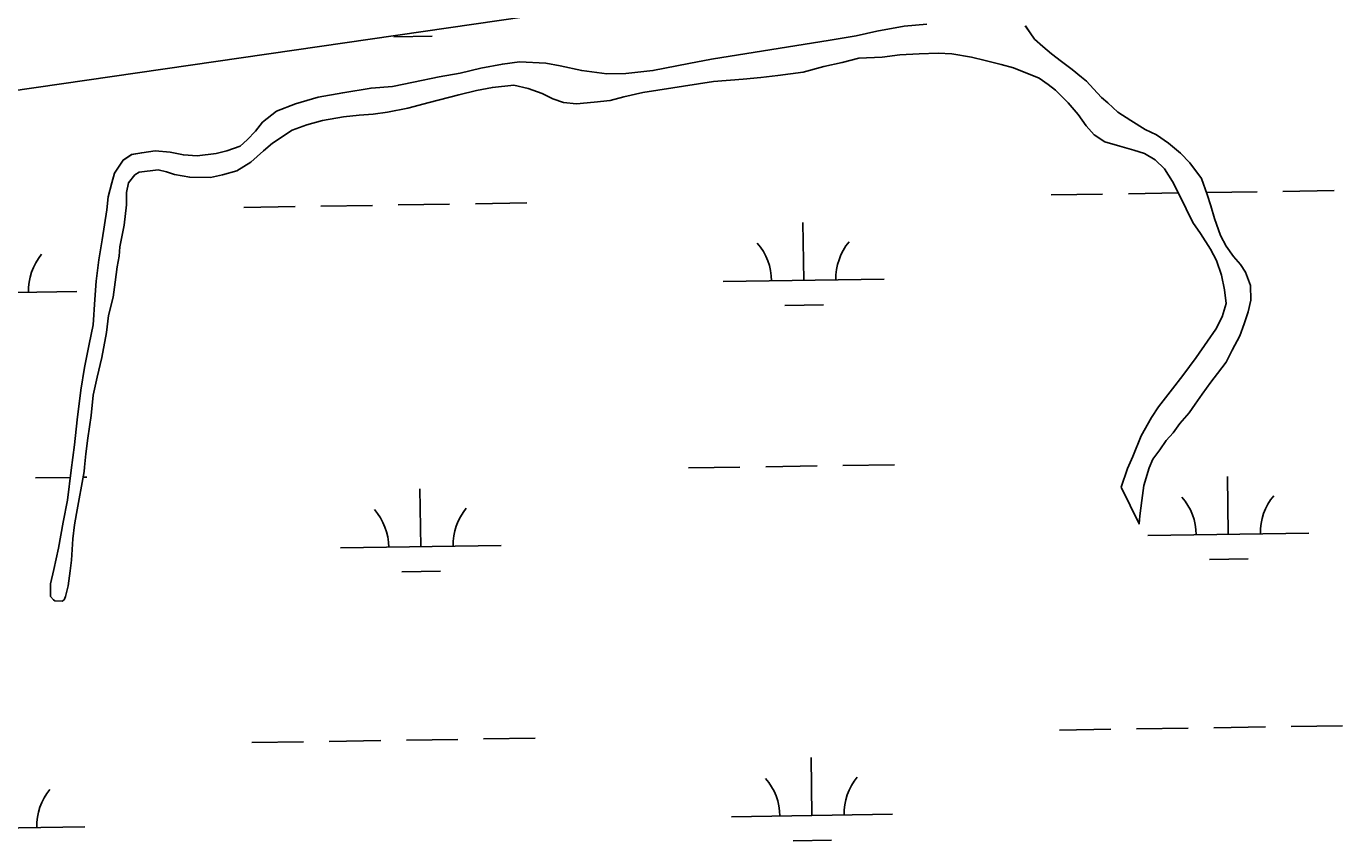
# Model space of a CAD drawing. Extents: x 3823584 to 3861785, y 301729 to 327625.
# Drawn here: x 3856624 to 3857442, y 324303 to 324809 of the extents above; entities that cross this region are included whole.
import ezdxf

# ---------------------------------------------------------------- set-up
doc = ezdxf.new("R2010")
doc.units = 0
for name, color, linetype in [('V-TOPO-SHOR', 7, 'Continuous'), ('V-UTIL-LINE', 7, 'Continuous'), ('V-WETL-SWMP', 7, 'Continuous')]:
    doc.layers.add(name, color=color, linetype=linetype)

msp = doc.modelspace()

# ---------------------------------------------------------------- linework, layer by layer
at = {"layer": 'V-TOPO-SHOR'}
for points in [[(3856664.12, 324567.35), (3856662.03, 324553.27), (3856660.76, 324543.49), (3856659.9, 324535.27), (3856659.88, 324532.53), (3856654.93, 324506.34), (3856653.69, 324499.3), (3856652.82, 324490.7), (3856651.92, 324477.39), (3856651.07, 324470.74), (3856649.8, 324461.36), (3856648.17, 324454.71), (3856647.37, 324452.76), (3856646.19, 324451.99), (3856641.49, 324452.04), (3856640.72, 324452.83), (3856638.78, 324454.8), (3856638.85, 324462.63), (3856640.9, 324471.62), (3856643.76, 324484.91), (3856646.66, 324500.94), (3856649.53, 324514.62), (3856651.66, 324533.39), (3856653.77, 324549.04), (3856655.48, 324564.69), (3856657.62, 324583.07), (3856660.1, 324597.15), (3856662.98, 324611.61), (3856665.44, 324623.73), (3856666.37, 324639.38), (3856667.27, 324650.73), (3856668.96, 324664.03), (3856671.04, 324676.54), (3856673.87, 324695.08), (3856674.81, 324703.14), (3856676.93, 324711.97), (3856678.55, 324717.82), (3856684.04, 324726.07), (3856689.31, 324729.55), (3856695.59, 324730.66), (3856703.83, 324731.76), (3856713.22, 324730.89), (3856721.43, 324729.24), (3856730.04, 324728.77), (3856741.8, 324730.23), (3856748.47, 324731.73), (3856756.72, 324734.78), (3856761.07, 324738.66), (3856766.21, 324744.09), (3856770.57, 324749.53), (3856779.25, 324756.5), (3856791.04, 324761.09), (3856805.18, 324765.26), (3856820.48, 324767.86), (3856838.13, 324770.82), (3856851.45, 324771.87), (3856864.4, 324774.49), (3856880.49, 324777.86), (3856893.43, 324780.09), (3856906.39, 324783.1), (3856919.73, 324785.71), (3856930.31, 324787.18), (3856946.75, 324786.24), (3856955.74, 324784.59), (3856969.03, 324781.72), (3856984.68, 324779.61), (3856996.43, 324779.89), (3857013.28, 324781.69), (3857035.65, 324786.18), (3857049.77, 324788.79), (3857123.51, 324800.62), (3857139.59, 324803.21), (3857152.54, 324806.22), (3857169.41, 324809.19), (3857183.52, 324810.62)], [(3857244.76, 324809.57), (3857247.85, 324805.23), (3857250.55, 324801.29), (3857255.6, 324796.55), (3857261.04, 324792.19), (3857267.26, 324787.43), (3857273.87, 324782.28), (3857279.7, 324777.52), (3857282.81, 324775.14), (3857287.07, 324770.4), (3857292.11, 324764.87), (3857295.99, 324761.7), (3857302.2, 324755.77), (3857310.38, 324750.6), (3857319.33, 324745.03), (3857326.35, 324741.83), (3857333.74, 324736.67), (3857341.12, 324730.34), (3857346.94, 324724.41), (3857354.29, 324714.55)], [(3857304.3, 324522.74), (3857308.33, 324534.45), (3857311.53, 324541.86), (3857316.75, 324554.73), (3857323.12, 324566.03), (3857327.49, 324572.64), (3857336.21, 324583.92), (3857342.55, 324592.08), (3857350.89, 324603.36), (3857358.03, 324613.48), (3857363.19, 324620.87), (3857367.18, 324628.66), (3857369.61, 324636.86), (3857368.51, 324645.49), (3857366.64, 324654.51), (3857363.6, 324663.55), (3857359.75, 324670.64), (3857353.57, 324680.48), (3857348.94, 324687.18), (3857344.71, 324695.84), (3857342.02, 324701.35), (3857336.26, 324712.76), (3857331.24, 324720.64), (3857325.42, 324726.18), (3857318.8, 324730.16), (3857312.16, 324732.18), (3857303.57, 324734.61), (3857294.2, 324737.44), (3857287.58, 324741.81), (3857282.54, 324747.34), (3857277.52, 324754.44), (3857271.32, 324761.54), (3857263.56, 324769.45), (3857258.9, 324773.02), (3857253.45, 324776.98), (3857237.46, 324783.4), (3857229.65, 324785.43), (3857219.88, 324787.88), (3857211.28, 324789.92), (3857199.16, 324791.99), (3857190.55, 324792.46), (3857178.8, 324792.18), (3857166.65, 324791.52), (3857155.67, 324790.05), (3857141.18, 324789.41), (3857130.97, 324786.76), (3857119.59, 324784.13), (3857106.63, 324780.73), (3857090.95, 324778.53), (3857080.37, 324777.45), (3857069.39, 324776.38), (3857050.97, 324774.99), (3857007.04, 324767.97), (3856995.27, 324765.34), (3856986.63, 324763.07), (3856976.83, 324761.99), (3856965.86, 324760.92), (3856957.64, 324761.78), (3856951.01, 324764.19), (3856944.38, 324767.39), (3856935.79, 324770.6), (3856926.81, 324772.64), (3856913.48, 324771.2), (3856903.67, 324769.34), (3856892.68, 324766.7), (3856874.23, 324761.79), (3856860.88, 324758.39), (3856848.32, 324755.77), (3856839.31, 324754.68), (3856830.69, 324753.97), (3856820.88, 324752.89), (3856807.94, 324750.67), (3856798.13, 324748.02), (3856789.09, 324744.58), (3856776.87, 324736.47), (3856771.34, 324731.83), (3856763.44, 324724.85), (3856754.78, 324719.45), (3856745.74, 324716.79), (3856738.29, 324715.3), (3856725.37, 324715.42), (3856715.98, 324717.08), (3856710.91, 324718.69), (3856705.83, 324719.91), (3856694.07, 324718.46), (3856691.31, 324716.92), (3856687.35, 324711.86), (3856686.12, 324706), (3856686.04, 324698.17), (3856684.75, 324685.65), (3856681.96, 324672.13), (3856681.51, 324666.26), (3856680.27, 324659.61), (3856679.01, 324650.23), (3856677.74, 324640.84), (3856674.9, 324629.51), (3856673.62, 324618.95), (3856670.73, 324603.31), (3856667.88, 324591.2), (3856665.42, 324579.86), (3856664.12, 324567.35)], [(3857354.29, 324714.55), (3857357.72, 324704.72), (3857360, 324697.65), (3857362.28, 324689.8), (3857366.09, 324679.19), (3857369.55, 324672.5), (3857374.19, 324666.19), (3857378.45, 324661.06), (3857381.54, 324656.33), (3857384.6, 324648.08), (3857384.9, 324639.07), (3857383.26, 324631.64), (3857380.84, 324624.22), (3857378.03, 324616.81), (3857373.25, 324607.85), (3857369.65, 324600.44), (3857364.1, 324593.45), (3857360.14, 324588), (3857354.58, 324580.61), (3857350.22, 324574.39), (3857346.64, 324568.94), (3857340.7, 324562.34), (3857336.73, 324556.5), (3857332.38, 324551.84), (3857328.41, 324546.01), (3857324.05, 324540.17), (3857321.65, 324534.71), (3857318.41, 324523.78), (3857317.14, 324514.39), (3857315.88, 324505.01), (3857315.44, 324499.92), (3857304.3, 324522.74)]]:
    msp.add_lwpolyline(points, dxfattribs=at)
at = {"layer": 'V-UTIL-LINE'}
msp.add_lwpolyline([(3852941.92, 325727.47), (3854368.83, 325074.06), (3855408.47, 324594.35), (3859407.65, 325173.29)], dxfattribs=at)
at = {"layer": 'V-WETL-SWMP'}
for p, q in [((3856852.18, 324802.75), (3856876.18, 324803.12)), ((3857139.59, 324803.21), (3857123.5, 324800.62)), ((3857152.54, 324806.22), (3857139.59, 324803.21)), ((3857169.41, 324809.19), (3857152.54, 324806.22)), ((3857247.85, 324805.23), (3857244.75, 324809.57)), ((3857250.55, 324801.29), (3857247.85, 324805.23)), ((3857123.5, 324800.62), (3857049.77, 324788.79)), ((3857255.6, 324796.55), (3857250.55, 324801.29)), ((3857261.04, 324792.19), (3857255.6, 324796.55)), ((3856919.73, 324785.71), (3856906.39, 324783.1)), ((3856930.31, 324787.18), (3856919.73, 324785.71)), ((3856946.75, 324786.24), (3856930.31, 324787.18)), ((3856955.74, 324784.59), (3856946.75, 324786.24)), ((3857035.65, 324786.18), (3857013.28, 324781.69)), ((3857049.77, 324788.79), (3857035.65, 324786.18)), ((3857119.59, 324784.13), (3857130.97, 324786.76)), ((3857130.97, 324786.76), (3857141.18, 324789.41)), ((3857141.18, 324789.41), (3857155.67, 324790.05)), ((3857155.67, 324790.05), (3857166.65, 324791.52)), ((3857166.65, 324791.52), (3857178.8, 324792.18)), ((3857178.8, 324792.18), (3857190.55, 324792.46)), ((3857190.55, 324792.46), (3857199.16, 324791.99)), ((3857199.16, 324791.99), (3857211.28, 324789.92)), ((3857211.28, 324789.92), (3857219.88, 324787.88)), ((3857219.88, 324787.88), (3857229.65, 324785.44)), ((3857267.26, 324787.43), (3857261.04, 324792.19)), ((3857273.87, 324782.28), (3857267.26, 324787.43)), ((3856880.49, 324777.86), (3856864.4, 324774.49)), ((3856893.43, 324780.09), (3856880.49, 324777.86)), ((3856906.39, 324783.1), (3856893.43, 324780.09)), ((3856969.03, 324781.72), (3856955.74, 324784.59)), ((3856984.68, 324779.61), (3856969.03, 324781.72)), ((3856996.43, 324779.89), (3856984.68, 324779.61)), ((3857013.28, 324781.69), (3856996.43, 324779.89)), ((3857080.37, 324777.45), (3857090.95, 324778.53)), ((3857090.95, 324778.53), (3857106.63, 324780.73)), ((3857106.63, 324780.73), (3857119.59, 324784.13)), ((3857229.65, 324785.44), (3857237.46, 324783.4)), ((3857237.46, 324783.4), (3857253.45, 324776.99)), ((3857279.7, 324777.52), (3857273.87, 324782.28)), ((3856838.13, 324770.82), (3856820.48, 324767.86)), ((3856851.45, 324771.87), (3856838.13, 324770.82)), ((3856864.4, 324774.49), (3856851.45, 324771.87)), ((3856903.67, 324769.34), (3856913.48, 324771.2)), ((3856913.48, 324771.2), (3856926.81, 324772.64)), ((3856926.81, 324772.64), (3856935.79, 324770.6)), ((3856935.79, 324770.6), (3856944.38, 324767.39)), ((3857007.04, 324767.97), (3857050.97, 324774.99)), ((3857050.97, 324774.99), (3857069.39, 324776.38)), ((3857069.39, 324776.38), (3857080.37, 324777.45)), ((3857253.45, 324776.99), (3857258.9, 324773.02)), ((3857258.9, 324773.02), (3857263.56, 324769.45)), ((3857263.56, 324769.45), (3857271.32, 324761.54)), ((3857282.81, 324775.14), (3857279.7, 324777.52)), ((3857287.07, 324770.4), (3857282.81, 324775.14)), ((3857292.11, 324764.87), (3857287.07, 324770.4)), ((3856805.18, 324765.26), (3856791.04, 324761.09)), ((3856820.48, 324767.86), (3856805.18, 324765.26)), ((3856860.88, 324758.39), (3856874.23, 324761.79)), ((3856874.23, 324761.79), (3856892.68, 324766.7)), ((3856892.68, 324766.7), (3856903.67, 324769.34)), ((3856944.38, 324767.39), (3856951.01, 324764.19)), ((3856951.01, 324764.19), (3856957.64, 324761.78)), ((3856957.64, 324761.78), (3856965.86, 324760.92)), ((3856965.86, 324760.92), (3856976.83, 324761.99)), ((3856976.83, 324761.99), (3856986.63, 324763.07)), ((3856986.63, 324763.07), (3856995.27, 324765.34)), ((3856995.27, 324765.34), (3857007.04, 324767.97)), ((3857271.32, 324761.54), (3857277.52, 324754.44)), ((3857295.99, 324761.7), (3857292.11, 324764.87)), ((3857302.2, 324755.77), (3857295.99, 324761.7)), ((3856779.25, 324756.5), (3856770.57, 324749.53)), ((3856791.04, 324761.09), (3856779.25, 324756.5)), ((3856820.88, 324752.89), (3856830.69, 324753.98)), ((3856830.69, 324753.98), (3856839.31, 324754.68)), ((3856839.31, 324754.68), (3856848.33, 324755.77)), ((3856848.33, 324755.77), (3856860.88, 324758.39)), ((3857277.52, 324754.44), (3857282.54, 324747.34)), ((3857310.38, 324750.6), (3857302.2, 324755.77)), ((3856770.57, 324749.53), (3856766.21, 324744.09)), ((3856789.08, 324744.58), (3856798.12, 324748.02)), ((3856798.12, 324748.02), (3856807.94, 324750.67)), ((3856807.94, 324750.67), (3856820.88, 324752.89)), ((3857282.54, 324747.34), (3857287.58, 324741.81)), ((3857319.33, 324745.03), (3857310.38, 324750.6)), ((3857326.35, 324741.83), (3857319.33, 324745.03)), ((3856761.07, 324738.66), (3856756.72, 324734.78)), ((3856766.21, 324744.09), (3856761.07, 324738.66)), ((3856776.87, 324736.47), (3856789.08, 324744.58)), ((3857287.58, 324741.81), (3857294.2, 324737.44)), ((3857294.2, 324737.44), (3857303.57, 324734.61)), ((3857333.74, 324736.67), (3857326.35, 324741.83)), ((3857341.12, 324730.34), (3857333.74, 324736.67)), ((3856689.32, 324729.55), (3856684.04, 324726.07)), ((3856695.59, 324730.66), (3856689.32, 324729.55)), ((3856703.83, 324731.76), (3856695.59, 324730.66)), ((3856713.22, 324730.89), (3856703.83, 324731.76)), ((3856721.43, 324729.24), (3856713.22, 324730.89)), ((3856730.04, 324728.77), (3856721.43, 324729.24)), ((3856741.8, 324730.23), (3856730.04, 324728.77)), ((3856748.47, 324731.73), (3856741.8, 324730.23)), ((3856756.72, 324734.78), (3856748.47, 324731.73)), ((3856763.44, 324724.85), (3856771.34, 324731.83)), ((3856771.34, 324731.83), (3856776.87, 324736.47)), ((3857303.57, 324734.61), (3857312.16, 324732.18)), ((3857312.16, 324732.18), (3857318.8, 324730.16)), ((3857318.8, 324730.16), (3857325.42, 324726.18)), ((3857346.94, 324724.41), (3857341.12, 324730.34)), ((3856684.04, 324726.07), (3856678.55, 324717.82)), ((3856754.78, 324719.45), (3856763.44, 324724.85)), ((3857325.42, 324726.18), (3857331.24, 324720.64)), ((3857331.24, 324720.64), (3857336.26, 324712.76)), ((3857354.29, 324714.55), (3857346.94, 324724.41)), ((3856678.55, 324717.82), (3856676.93, 324711.97)), ((3856687.35, 324711.87), (3856691.31, 324716.92)), ((3856691.31, 324716.92), (3856694.07, 324718.46)), ((3856694.07, 324718.46), (3856705.83, 324719.91)), ((3856705.83, 324719.91), (3856710.91, 324718.69)), ((3856710.91, 324718.69), (3856715.98, 324717.08)), ((3856715.98, 324717.08), (3856725.37, 324715.42)), ((3856725.37, 324715.42), (3856738.29, 324715.3)), ((3856738.29, 324715.3), (3856745.74, 324716.79)), ((3856745.74, 324716.79), (3856754.78, 324719.45)), ((3857336.26, 324712.76), (3857342.02, 324701.35)), ((3857357.72, 324704.72), (3857354.29, 324714.55)), ((3856676.93, 324711.97), (3856674.81, 324703.13)), ((3856686.04, 324698.17), (3856686.12, 324706)), ((3856686.12, 324706), (3856687.35, 324711.87)), ((3857260.81, 324704.4), (3857292.81, 324704.9)), ((3857308.8, 324705.14), (3857339.86, 324705.62)), ((3857357.31, 324705.89), (3857388.79, 324706.38)), ((3857360, 324697.65), (3857357.72, 324704.72)), ((3857404.79, 324706.62), (3857436.79, 324707.12)), ((3856674.81, 324703.13), (3856673.87, 324695.08)), ((3856684.75, 324685.65), (3856686.04, 324698.17)), ((3856758.96, 324696.66), (3856790.96, 324697.16)), ((3856806.96, 324697.4), (3856838.95, 324697.9)), ((3856854.95, 324698.14), (3856886.95, 324698.64)), ((3856902.94, 324698.88), (3856934.94, 324699.38)), ((3857342.02, 324701.35), (3857344.71, 324695.84)), ((3857344.71, 324695.84), (3857348.94, 324687.18)), ((3857362.28, 324689.8), (3857360, 324697.65)), ((3856673.87, 324695.08), (3856671.03, 324676.54)), ((3857366.09, 324679.19), (3857362.28, 324689.8)), ((3856681.96, 324672.13), (3856684.75, 324685.65)), ((3857107.02, 324651.28), (3857106.46, 324687.28)), ((3857348.94, 324687.18), (3857353.57, 324680.48)), ((3857353.57, 324680.48), (3857359.75, 324670.63)), ((3856671.03, 324676.54), (3856668.96, 324664.03)), ((3856681.51, 324666.26), (3856681.96, 324672.13)), ((3857369.55, 324672.5), (3857366.09, 324679.19)), ((3857374.19, 324666.19), (3857369.55, 324672.5)), ((3856668.96, 324664.03), (3856667.27, 324650.73)), ((3856680.27, 324659.61), (3856681.51, 324666.26)), ((3857359.75, 324670.63), (3857363.6, 324663.55)), ((3857363.6, 324663.55), (3857366.64, 324654.51)), ((3857378.45, 324661.06), (3857374.19, 324666.19)), ((3856679.01, 324650.23), (3856680.27, 324659.61)), ((3857381.54, 324656.33), (3857378.45, 324661.06)), ((3857384.6, 324648.08), (3857381.54, 324656.33)), ((3856667.27, 324650.73), (3856666.37, 324639.38)), ((3856677.75, 324640.84), (3856679.01, 324650.23)), ((3857057.02, 324650.51), (3857157.01, 324652.05)), ((3857366.64, 324654.51), (3857368.51, 324645.49)), ((3857384.9, 324639.07), (3857384.6, 324648.08)), ((3856555.18, 324642.77), (3856655.16, 324644.32)), ((3856666.37, 324639.38), (3856665.44, 324623.73)), ((3856674.9, 324629.51), (3856677.75, 324640.84)), ((3857368.51, 324645.49), (3857369.61, 324636.86)), ((3857383.26, 324631.64), (3857384.9, 324639.07)), ((3857095.26, 324635.67), (3857119.25, 324636.04)), ((3857369.61, 324636.86), (3857367.18, 324628.66)), ((3857380.84, 324624.22), (3857383.26, 324631.64)), ((3856665.44, 324623.73), (3856662.98, 324611.61)), ((3856673.62, 324618.95), (3856674.9, 324629.51)), ((3857367.18, 324628.66), (3857363.19, 324620.87)), ((3857378.03, 324616.81), (3857380.84, 324624.22)), ((3856670.73, 324603.31), (3856673.62, 324618.95)), ((3857363.19, 324620.87), (3857358.03, 324613.48)), ((3857373.25, 324607.85), (3857378.03, 324616.81)), ((3856662.98, 324611.61), (3856660.1, 324597.15)), ((3857358.03, 324613.48), (3857350.88, 324603.36)), ((3857369.65, 324600.44), (3857373.25, 324607.85)), ((3856667.88, 324591.2), (3856670.73, 324603.31)), ((3857350.88, 324603.36), (3857342.55, 324592.08)), ((3857364.1, 324593.45), (3857369.65, 324600.44)), ((3856660.1, 324597.15), (3856657.62, 324583.07)), ((3856665.42, 324579.87), (3856667.88, 324591.2)), ((3857342.55, 324592.08), (3857336.21, 324583.92)), ((3857360.14, 324588), (3857364.1, 324593.45)), ((3856657.62, 324583.07), (3856655.48, 324564.69)), ((3857336.21, 324583.92), (3857327.49, 324572.65)), ((3857354.58, 324580.61), (3857360.14, 324588)), ((3856664.12, 324567.35), (3856665.42, 324579.87)), ((3857346.64, 324568.94), (3857350.22, 324574.39)), ((3857350.22, 324574.39), (3857354.58, 324580.61)), ((3856662.03, 324553.27), (3856664.12, 324567.35)), ((3857323.12, 324566.03), (3857316.74, 324554.73)), ((3857327.49, 324572.65), (3857323.12, 324566.03)), ((3857340.7, 324562.34), (3857346.64, 324568.94)), ((3856655.48, 324564.69), (3856653.77, 324549.04)), ((3857336.73, 324556.5), (3857340.7, 324562.34)), ((3856653.77, 324549.04), (3856651.66, 324533.39)), ((3856660.77, 324543.49), (3856662.03, 324553.27)), ((3857316.74, 324554.73), (3857311.53, 324541.86)), ((3857328.41, 324546.01), (3857332.38, 324551.84)), ((3857332.38, 324551.84), (3857336.73, 324556.5)), ((3856659.9, 324535.27), (3856660.77, 324543.49)), ((3857311.53, 324541.86), (3857308.33, 324534.45)), ((3857324.05, 324540.17), (3857328.41, 324546.01)), ((3856651.66, 324533.39), (3856649.53, 324514.62)), ((3856654.93, 324506.34), (3856659.88, 324532.53)), ((3856659.88, 324532.53), (3856659.9, 324535.27)), ((3857035.4, 324534.73), (3857067.39, 324535.23)), ((3857083.39, 324535.47), (3857115.39, 324535.97)), ((3857131.39, 324536.21), (3857163.38, 324536.71)), ((3857308.33, 324534.45), (3857304.3, 324522.74)), ((3857318.41, 324523.78), (3857321.65, 324534.71)), ((3857321.65, 324534.71), (3857324.05, 324540.17)), ((3856629.54, 324528.47), (3856651.14, 324528.81)), ((3856659.2, 324528.93), (3856661.54, 324528.97)), ((3857370.92, 324493.47), (3857370.36, 324529.47)), ((3856869.07, 324485.73), (3856868.52, 324521.73)), ((3857304.3, 324522.74), (3857315.44, 324499.92)), ((3857317.14, 324514.39), (3857318.41, 324523.78)), ((3856649.53, 324514.62), (3856646.66, 324500.94)), ((3857315.88, 324505.01), (3857317.14, 324514.39)), ((3856646.66, 324500.94), (3856643.76, 324484.91)), ((3856653.69, 324499.3), (3856654.93, 324506.34)), ((3857315.44, 324499.92), (3857315.88, 324505.01)), ((3856652.82, 324490.7), (3856653.69, 324499.3)), ((3857320.92, 324492.7), (3857420.91, 324494.24)), ((3856643.76, 324484.91), (3856640.89, 324471.62)), ((3856651.91, 324477.39), (3856652.82, 324490.7)), ((3856819.08, 324484.96), (3856919.06, 324486.5)), ((3856651.07, 324470.74), (3856651.91, 324477.39)), ((3857359.16, 324477.86), (3857383.16, 324478.23)), ((3856640.89, 324471.62), (3856638.85, 324462.63)), ((3856649.8, 324461.35), (3856651.07, 324470.74)), ((3856857.31, 324470.12), (3856881.31, 324470.49)), ((3856638.85, 324462.63), (3856638.78, 324454.8)), ((3856648.17, 324454.71), (3856649.8, 324461.35)), ((3856638.78, 324454.8), (3856640.72, 324452.83)), ((3856640.72, 324452.83), (3856641.49, 324452.04)), ((3856641.49, 324452.04), (3856646.19, 324451.99)), ((3856646.19, 324451.99), (3856647.37, 324452.76)), ((3856647.37, 324452.76), (3856648.17, 324454.71)), ((3857265.94, 324371.77), (3857297.93, 324372.26)), ((3857313.93, 324372.51), (3857345.93, 324373)), ((3857361.93, 324373.25), (3857393.92, 324373.74)), ((3857409.92, 324373.99), (3857441.92, 324374.48)), ((3856764.09, 324364.03), (3856796.09, 324364.52)), ((3856812.08, 324364.77), (3856844.08, 324365.26)), ((3856860.08, 324365.51), (3856892.08, 324366)), ((3856908.07, 324366.25), (3856940.07, 324366.74)), ((3857112.15, 324318.65), (3857111.59, 324354.64)), ((3857062.15, 324317.88), (3857162.14, 324319.42)), ((3856560.3, 324310.14), (3856660.29, 324311.68)), ((3857100.39, 324303.03), (3857124.38, 324303.4))]:
    msp.add_line(p, q, dxfattribs=at)
for centre, start, end in [((3857051.77, 324650.91), 0.11154, 41.6552), ((3857162.25, 324652.61), 140.11153, 181.65519), ((3856660.4, 324644.87), 140.11153, 181.65519), ((3857315.68, 324493.09), 0.11154, 41.6552), ((3857426.15, 324494.8), 140.11153, 181.65519), ((3856813.83, 324485.36), 0.11154, 41.6552), ((3856924.3, 324487.06), 140.11153, 181.65519), ((3857056.9, 324318.27), 0.11154, 41.6552), ((3857167.38, 324319.97), 140.11153, 181.65519), ((3856665.53, 324312.24), 140.11153, 181.65519)]:
    msp.add_arc(centre, 35.25, start, end, dxfattribs=at)

doc.saveas('drawing.dxf')
